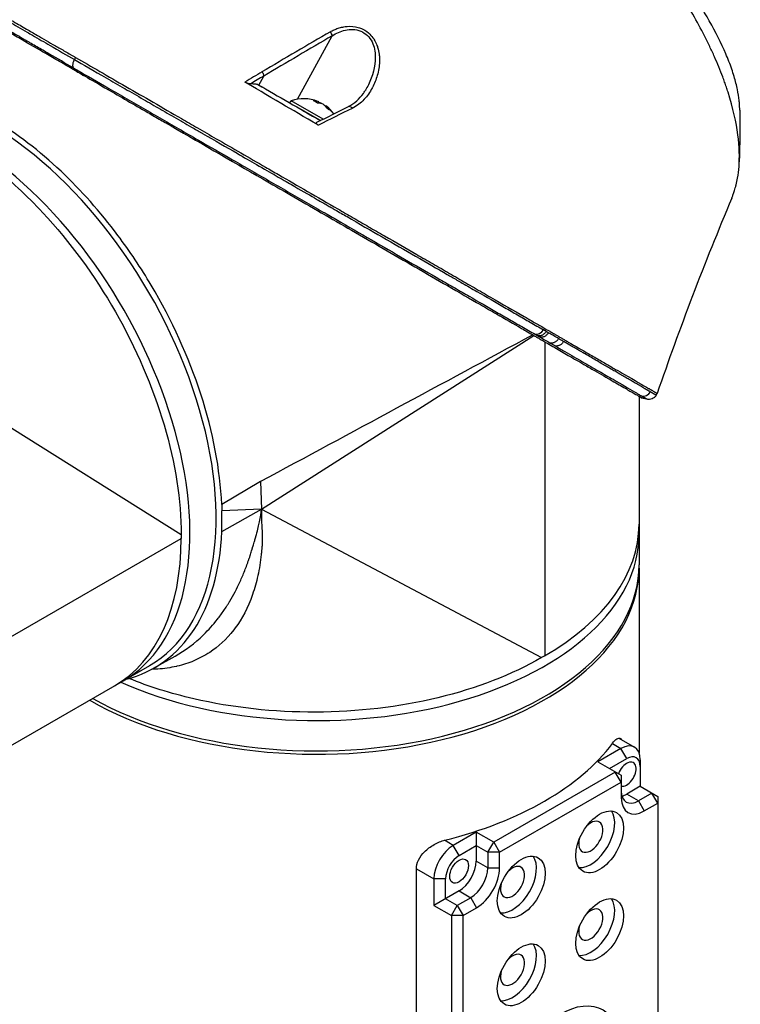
# Model space of a CAD drawing. Header units: millimetres. Extents: x 0 to 4378, y 0 to 2376.
# Tile 321 of 324: x 2673 to 2760, y 1791 to 1911. Entities that reach past the tile are written whole.
import ezdxf

# ---------------------------------------------------------------- set-up
doc = ezdxf.new("R2010")
doc.units = ezdxf.units.MM
doc.header["$LTSCALE"] = 0.2
doc.layers.add('01_Object Line', color=4, linetype='Continuous')

# ---------------------------------------------------------------- blocks, each defined once
blk = doc.blocks.new('A$C7c2cc22e_1')
for p, q in [((196.2, 866.93), (200.41, 874.59)), ((203.97, 875.11), (203.97, 875.11)), ((169.36, 871.98), (169.21, 871.73)), ((191.54, 868.64), (192.14, 869.72)), ((191.42, 868.71), (192.22, 868.24)), ((195.3, 866.47), (195.45, 866.73)), ((199.3, 864.51), (195.45, 866.73)), ((198.98, 864.34), (196.38, 865.84)), ((198.69, 866.44), (198.79, 866.62)), ((199.13, 866.38), (199.15, 866.41)), ((199.63, 866.05), (199.66, 866.11)), ((202.38, 866.05), (202.38, 866.05)), ((196.99, 865.49), (196.99, 865.49)), ((196.99, 865.49), (196.99, 865.49)), ((191.84, 817.36), (224.79, 838.36)), ((226.12, 837.59), (226.12, 799.61)), ((182.14, 814.24), (149.63, 834.63)), ((216.51, 834.02), (216.51, 834.02)), ((216.52, 834.03), (216.52, 834.03)), ((216.54, 834.04), (216.54, 834.04)), ((239.6, 831.12), (239.74, 831.35)), ((209.19, 830.08), (209.19, 830.08)), ((237.54, 831), (237.54, 810.63)), ((191.73, 820.68), (187.04, 817.93)), ((191.73, 820.68), (191.84, 817.36)), ((187.04, 817.93), (187.06, 817.16)), ((187.06, 814.64), (191.84, 817.36)), ((191.84, 817.36), (187.06, 817.16)), ((187.06, 814.64), (187.06, 817.16)), ((191.84, 817.36), (225.75, 799.39)), ((149.24, 794.82), (182.14, 813.81)), ((182.14, 814.24), (182.14, 813.81)), ((237.54, 810.22), (237.54, 787.89)), ((178.79, 798.1), (181.42, 799.58)), ((226.12, 799.61), (225.75, 799.39)), ((178.3, 798.41), (160.66, 788.23)), ((235.11, 789.65), (237, 788.56)), ((235.35, 788.4), (232.55, 786.79)), ((234.31, 789), (235.35, 788.4)), ((236.05, 787.18), (235.35, 788.4)), ((233.97, 785.97), (236.05, 787.18)), ((232.55, 786.79), (235.38, 785.16)), ((237.68, 787.05), (237.68, 783.83)), ((234.67, 785.56), (219.97, 777.07)), ((235.38, 784.34), (234.67, 785.56)), ((235.38, 785.16), (235.38, 782.46)), ((220.67, 775.85), (235.38, 784.34)), ((237.68, 783.83), (236.05, 782.89)), ((237.68, 783.83), (239.8, 782.6)), ((237.47, 782.07), (236.05, 782.89)), ((239.09, 783.01), (237.47, 782.07)), ((239.8, 781.79), (239.09, 783.01)), ((239.8, 782.6), (239.8, 748.72)), ((237.47, 782.07), (238.17, 780.85)), ((238.17, 780.85), (239.8, 781.79)), ((217.85, 778.3), (215.05, 776.68)), ((219.97, 777.07), (217.85, 778.3)), ((217.85, 778.3), (217.85, 774.79)), ((215.05, 776.68), (213.99, 777.3)), ((215.76, 775.46), (215.05, 776.68)), ((215.76, 775.46), (217.85, 776.66)), ((217.85, 776.66), (219.26, 775.85)), ((219.26, 775.85), (219.97, 777.07)), ((219.97, 777.07), (220.67, 775.85)), ((220.67, 775.85), (219.26, 775.85)), ((219.26, 775.85), (219.26, 773.97)), ((220.67, 773.97), (220.67, 775.85)), ((219.26, 773.97), (217.85, 774.79)), ((210.6, 773.87), (212.72, 772.64)), ((210.6, 734.31), (210.6, 773.83)), ((219.26, 773.97), (220.67, 773.97)), ((214.13, 772.64), (212.72, 772.64)), ((212.72, 772.64), (212.72, 769.42)), ((214.13, 770.23), (214.13, 772.64)), ((215.76, 771.17), (212.72, 769.42)), ((215.76, 771.17), (217.17, 770.36)), ((212.72, 769.42), (214.84, 768.19)), ((215.55, 769.42), (214.13, 770.23)), ((214.84, 768.19), (215.55, 769.42)), ((217.17, 770.36), (215.55, 769.42)), ((215.55, 769.42), (216.25, 768.19)), ((217.17, 770.36), (217.88, 769.13)), ((216.25, 768.19), (214.84, 768.19)), ((214.84, 768.19), (214.84, 735.12)), ((216.25, 768.19), (217.88, 769.13)), ((216.25, 735.12), (216.25, 768.19))]:
    blk.add_line(p, q)
for start, end in [(67.9855, 109.7607), (36.5242, 52.0145)]:
    blk.add_arc((196.98, 862.47), 4.52, start, end)
for centre, major_axis, ratio, start_param, end_param in [((211.27, -329.77), (678.52, 1280.58), 0.58036, 0.750947, 0.759176), ((206.26, -330.59), (685.93, 1281.23), 0.577163, 0.753645, 0.761848), ((211.26, -335.93), (682.16, 1287.15), 0.580301, 0.759225, 0.761263), ((206.32, -336.27), (689.17, 1287.29), 0.577163, 0.761844, 0.763406), ((196.85, 865.57), (-32.31, 18.65), 0.000022, 1.401729, 1.636771), ((196.72, 862.62), (2.25, 3.9), 0.57735, 0.080554, 0.3277), ((196.26, 862.89), (2.14, 3.71), 0.816497, 6.1984, 6.367971), ((197.24, 862.33), (2.25, 3.9), 0.57735, 0.080554, 0.3277), ((196.8, 862.58), (2.25, 3.9), 0.816497, 0.080554, 0.114044), ((161.29, 91.98), (-485.44, -793.31), 0.582463, 3.889647, 3.895732), ((197.16, 862.37), (2.25, 3.9), 0.816497, 0.080554, 0.195507), ((196.72, 862.62), (2.25, 3.9), 0.57735, 6.169141, 6.202632), ((196.8, 862.58), (2.25, 3.9), 0.816497, 5.955485, 6.202632), ((197.16, 862.37), (2.25, 3.9), 0.816497, 5.955485, 6.202632), ((198.01, 861.88), (2.14, 3.71), 0.57735, 6.1984, 6.367971), ((190.06, 850.23), (17.88, -30.96), 0.57735, 1.774055, 1.774076), ((198.29, 864.74), (-2.21, 1.27), 0.000022, 5.341257, 5.447657), ((198.29, 864.74), (-2.21, 1.27), 0.000022, 0.859657, 1.889101), ((158.8, 832.19), (19.5, -33.77), 0.57735, 0, 2.339416), ((155.62, 830.35), (19.5, -33.77), 0.57735, 0, 2.223644), ((225.26, 839.44), (-0.499, -0.867), 0.80827, 0.256115, 1.56999), ((219.68, 867.34), (-17.71, 30.68), 0.57735, 2.457593, 2.457595), ((212.11, 830.04), (-1.27, 2.2), 0.57735, 5.28831, 5.288393), ((210.56, 862.07), (17.65, -30.58), 0.57735, 5.589188, 5.589195), ((238.07, 832.02), (-0.506, -0.862), 0.986461, 0.298059, 1.577789), ((209.46, 830.36), (0.474, 0.515), 0.389271, 5.2089, 5.209486), ((208.84, 826.94), (2.78, -4.82), 0.57735, 2.040228, 2.040267), ((187.93, 849.01), (-16.09, 27.88), 0.57735, 3.714306, 3.714316), ((175.42, 841.78), (16.74, -29), 0.57735, 0.649241, 0.649245), ((175.42, 841.78), (17.5, -30.31), 0.57735, 0.702575, 0.702579), ((196.96, 823.42), (0.4, -0.693), 0.578031, 4.605956, 4.606013), ((175.77, 841.98), (-14.54, 25.18), 0.57735, 3.562488, 3.56249), ((175.42, 841.78), (14.79, -25.61), 0.57735, 0.456595, 0.456596), ((159.16, 832.39), (19.76, -34.22), 0.57735, 6.121179, 7.017951), ((198.54, 815.53), (39, 0), 0.57735, 5.497787, 6.283185), ((154.56, 829.74), (19.5, -33.77), 0.57735, 0, 0.785398), ((198.54, 814.3), (39, 0), 0.57735, 4.059541, 6.283185), ((198.54, 810.22), (39, 0), 0.57735, 3.930948, 6.292251), ((198.54, 810.63), (39, 0), 0.57735, 3.943769, 6.283185), ((198.54, 819.2), (25.5, 0), 0.57735, 4.373896, 4.373901), ((198.54, 819.2), (-24.25, 0), 0.57735, 1.227877, 1.22788), ((198.54, 819.2), (26.7, 0), 0.57735, 4.376321, 4.376325), ((198.54, 818.51), (25.5, 0), 0.57735, 4.360679, 4.360683), ((198.54, 815.53), (35.95, 0), 0.57735, 4.146838, 4.146856), ((198.54, 815.53), (-35.75, 0), 0.57735, 1.01204, 1.012056), ((198.54, 797.97), (39, 0), 0.57735, 5.120985, 5.874589), ((235.35, 785.71), (1.65, 2.86), 0.57735, 5.497787, 7.068583), ((236.05, 785.3), (1.15, 1.99), 0.57735, 5.497787, 7.068583), ((236.05, 785.3), (0.8, 1.39), 0.57735, 3.29128, 8.145349), ((237.47, 784.48), (-1.47, -2.55), 0.57735, 5.497787, 7.068583), ((238.17, 784.07), (-1.97, -3.42), 0.57735, 5.497787, 7.068583), ((236.05, 785.3), (1.47, 2.55), 0.57735, 3.641557, 3.926991), ((231.7, 777.73), (2.05, 3.55), 0.57735, 3.403266, 6.021512), ((231.7, 777.73), (1.03, 1.79), 0.57735, 1.982286, 7.442492), ((215.05, 773.99), (-1.65, -2.86), 0.57735, 3.926991, 5.497787), ((215.76, 773.58), (1.15, 1.99), 0.57735, 0.785398, 2.356194), ((222.23, 772.26), (2.05, 3.55), 0.57735, 3.403266, 6.021512), ((215.76, 773.58), (1.47, 2.55), 0.57735, 3.926991, 5.497787), ((222.23, 772.26), (1.03, 1.79), 0.57735, 1.982286, 7.442492), ((217.17, 772.77), (-1.47, -2.55), 0.57735, 0.785398, 2.356194), ((217.88, 772.36), (1.97, 3.42), 0.57735, 3.926991, 5.497787), ((231.7, 767.11), (2.05, 3.55), 0.57735, 3.403266, 6.021512), ((231.7, 767.11), (1.03, 1.79), 0.57735, 1.982286, 7.442492), ((222.23, 761.64), (2.05, 3.55), 0.57735, 3.403266, 6.021512), ((222.23, 761.64), (1.03, 1.79), 0.57735, 1.982286, 7.442492)]:
    blk.add_ellipse(centre, major_axis=major_axis, ratio=ratio, start_param=start_param, end_param=end_param)
for centre, major_axis in [((232.77, 777.11), (-2.05, -3.55)), ((215.76, 773.58), (-0.8, -1.39)), ((223.29, 771.64), (-2.05, -3.55)), ((232.77, 766.5), (-2.05, -3.55)), ((223.29, 761.03), (-2.05, -3.55)), ((228.03, 747.84), (-5.17, -8.96))]:
    blk.add_ellipse(centre, major_axis=major_axis, ratio=0.57735)
for points, knots in [([(248.76, 854.96), (248.76, 854.96), (248.76, 854.97), (248.81, 855.09), (248.86, 855.22), (248.95, 855.47), (249, 855.61), (249.11, 855.94), (249.18, 856.14), (249.25, 856.42), (249.27, 856.49), (249.35, 856.82), (249.41, 857.1), (249.54, 857.83), (249.6, 858.3), (249.79, 860.95), (249.55, 863.88), (248.24, 867.98), (248.18, 868.18), (248.04, 868.59), (247.97, 868.8), (247.82, 869.2), (247.75, 869.41), (247.37, 870.41), (247.04, 871.23), (246.49, 872.47), (246.29, 872.89), (245.28, 875.02), (244.34, 876.75), (243.02, 878.93), (242.76, 879.36), (240.25, 883.29), (237.62, 886.71), (232.93, 891.83), (231.05, 893.68), (228.18, 896.22), (227.22, 897.02), (225.29, 898.52), (224.31, 899.24), (223.35, 899.88)], [0.717541, 0.717541, 0.717541, 0.717541, 0.718212, 0.718212, 0.74576, 0.74576, 0.776284, 0.776284, 0.820204, 0.820204, 0.834927, 0.834927, 0.896521, 0.896521, 0.995652, 0.995652, 1.428405, 1.428405, 1.450296, 1.450296, 1.471663, 1.471663, 1.492327, 1.492327, 1.574835, 1.574835, 1.616316, 1.616316, 1.784634, 1.784634, 1.826029, 1.826029, 2.164003, 2.164003, 2.373598, 2.373598, 2.479923, 2.479923, 2.586935, 2.586935, 2.586935, 2.586935]), ([(249.72, 865.6), (249.72, 865.74), (249.72, 865.87), (249.7, 866.17), (249.69, 866.34), (249.67, 866.6), (249.66, 866.69), (249.6, 867.2), (249.53, 867.65), (249.39, 868.34), (249.33, 868.59), (249.2, 869.12), (249.12, 869.4), (248.95, 869.97), (248.86, 870.27), (248.65, 870.87), (248.54, 871.18), (248.3, 871.8), (248.17, 872.11), (247.49, 873.7), (246.82, 875.04), (245.86, 876.73), (245.67, 877.06), (245.07, 878.07), (244.64, 878.76), (243.72, 880.16), (243.24, 880.86), (242.49, 881.91), (242.23, 882.26), (241.72, 882.95), (241.45, 883.29), (240.93, 883.97), (240.65, 884.31), (240.1, 885), (239.82, 885.34), (239.41, 885.84), (239.27, 885.99), (237.04, 888.61), (234.75, 890.97), (232.1, 893.39), (231.8, 893.65), (230.99, 894.37), (230.47, 894.81), (229.16, 895.88), (228.38, 896.5), (227.21, 897.37), (226.82, 897.66), (226.05, 898.21), (225.66, 898.47), (225.27, 898.73)], [1.308609, 1.308609, 1.308609, 1.308609, 1.384705, 1.384705, 1.477831, 1.477831, 1.526561, 1.526561, 1.759973, 1.759973, 1.890971, 1.890971, 2.029156, 2.029156, 2.171186, 2.171186, 2.316283, 2.316283, 2.460898, 2.460898, 3.049329, 3.049329, 3.189055, 3.189055, 3.478614, 3.478614, 3.769885, 3.769885, 3.913253, 3.913253, 4.056001, 4.056001, 4.19686, 4.19686, 4.341119, 4.341119, 4.411312, 4.411312, 5.498875, 5.498875, 5.634552, 5.634552, 5.872375, 5.872375, 6.229939, 6.229939, 6.408513, 6.408513, 6.587137, 6.587137, 6.587137, 6.587137]), ([(161.46, 876.54), (161.6, 876.46), (161.75, 876.37), (162.37, 876.01), (162.89, 875.72), (163.85, 875.16), (164.28, 874.91), (165.42, 874.25), (166.14, 873.83), (167.3, 873.16), (167.7, 872.94), (168.31, 872.58), (168.52, 872.46), (168.83, 872.28), (168.93, 872.22), (169.09, 872.13), (169.14, 872.1), (169.22, 872.06), (169.25, 872.04), (169.3, 872.01), (169.33, 871.99), (169.36, 871.98)], [-1.389394, -1.389394, -1.389394, -1.389394, -1.28633, -1.28633, -0.964845, -0.964845, -0.723574, -0.723574, -0.36177, -0.36177, -0.180858, -0.180858, -0.090444, -0.090444, -0.045229, -0.045229, -0.022617, -0.022617, -0.011309, -0.011309, -0.000001, -0.000001, -0.000001, -0.000001]), ([(169.22, 870.44), (168.6, 870.8), (168, 871.15), (166.84, 871.81), (166.29, 872.13), (164.7, 873.05), (163.75, 873.6), (162.34, 874.42), (161.82, 874.71), (161.09, 875.13), (160.84, 875.28), (160.34, 875.57), (160.09, 875.71), (159.65, 875.97), (159.45, 876.08), (159.26, 876.19)], [0, 0, 0, 0, 0.264332, 0.264332, 0.528758, 0.528758, 1.056139, 1.056139, 1.406505, 1.406505, 1.606603, 1.606603, 1.835356, 1.835356, 2.053692, 2.053692, 2.053692, 2.053692]), ([(169.07, 870.72), (168.12, 871.27), (167.15, 871.83), (166.21, 872.37), (166.18, 872.39), (166.15, 872.4), (166.12, 872.42), (165.64, 872.7), (165.16, 872.98), (164.69, 873.25), (164.45, 873.39), (164.22, 873.52), (163.99, 873.65), (163.87, 873.72), (163.76, 873.79), (163.65, 873.85), (163.59, 873.88), (163.54, 873.91), (163.49, 873.94), (163.48, 873.95), (163.48, 873.95), (163.48, 873.95), (163.42, 873.98), (163.34, 874.03), (163.31, 874.05), (162.81, 874.34), (162.19, 874.7), (161.52, 875.08), (161.19, 875.27), (160.85, 875.47), (160.51, 875.67), (160.41, 875.73), (160.31, 875.78), (160.21, 875.84)], [0.0000259, 0.0000259, 0.0000259, 0.0000259, 0.0607503, 0.0607503, 0.0607503, 0.0625, 0.0625, 0.0625, 0.09375, 0.09375, 0.09375, 0.109375, 0.109375, 0.109375, 0.1171875, 0.1171875, 0.1171875, 0.1209386, 0.1209386, 0.1209386, 0.1210938, 0.1210938, 0.1210938, 0.125, 0.125, 0.125, 0.1875, 0.1875, 0.1875, 0.21875, 0.21875, 0.21875, 0.2276863, 0.2276863, 0.2276863, 0.2276863]), ([(161.32, 876.29), (162, 875.9), (162.74, 875.47), (163.49, 875.03), (163.7, 874.91), (163.92, 874.79), (164.13, 874.66), (164.84, 874.25), (165.57, 873.83), (166.28, 873.42), (167.3, 872.83), (168.3, 872.25), (169.21, 871.73)], [0.8046321, 0.8046321, 0.8046321, 0.8046321, 0.8597114, 0.8597114, 0.8597114, 0.875, 0.875, 0.875, 0.9263298, 0.9263298, 0.9263298, 0.9999663, 0.9999663, 0.9999663, 0.9999663]), ([(200.19, 875.08), (200.34, 875.17), (200.49, 875.24), (200.65, 875.31), (200.8, 875.39), (200.93, 875.44), (201.12, 875.5), (201.31, 875.56), (201.49, 875.61), (201.68, 875.65), (201.78, 875.67), (201.88, 875.69), (201.98, 875.7), (202.06, 875.71), (202.15, 875.72), (202.24, 875.73), (202.67, 875.76), (203.1, 875.73), (203.56, 875.6), (203.74, 875.55), (203.93, 875.48), (204.1, 875.4), (204.47, 875.22), (204.74, 875), (204.97, 874.78), (205.14, 874.61), (205.31, 874.41), (205.44, 874.22), (205.46, 874.18), (205.48, 874.15), (205.5, 874.11), (205.56, 874.03), (205.61, 873.93), (205.66, 873.84), (205.69, 873.79), (205.71, 873.73), (205.73, 873.68), (205.8, 873.53), (205.87, 873.34), (205.91, 873.2), (206, 872.93), (206.06, 872.65), (206.09, 872.36), (206.11, 872.21), (206.13, 872.05), (206.13, 871.89), (206.14, 871.73), (206.14, 871.58), (206.13, 871.45), (206.11, 870.91), (206.02, 870.34), (205.87, 869.81), (205.72, 869.29), (205.54, 868.81), (205.28, 868.32), (205.27, 868.3), (205.26, 868.29), (205.25, 868.27), (205.11, 868.02), (204.96, 867.78), (204.8, 867.55), (204.64, 867.32), (204.48, 867.13), (204.28, 866.91), (204.27, 866.9), (204.26, 866.89), (204.25, 866.88), (204.05, 866.67), (203.86, 866.49), (203.62, 866.31), (203.61, 866.3), (203.6, 866.29), (203.58, 866.28), (203.35, 866.11), (203.14, 865.98), (202.81, 865.81)], [0, 0, 0, 0, 0.03125, 0.03125, 0.03125, 0.0625, 0.0625, 0.0625, 0.09375, 0.09375, 0.09375, 0.110985, 0.110985, 0.110985, 0.125, 0.125, 0.125, 0.1875, 0.1875, 0.1875, 0.213151, 0.213151, 0.213151, 0.266654, 0.266654, 0.266654, 0.305187, 0.305187, 0.305187, 0.3125, 0.3125, 0.3125, 0.332554, 0.332554, 0.332554, 0.34375, 0.34375, 0.34375, 0.375, 0.375, 0.375, 0.4375, 0.4375, 0.4375, 0.469225, 0.469225, 0.469225, 0.5, 0.5, 0.5, 0.625, 0.625, 0.625, 0.746043, 0.746043, 0.746043, 0.75, 0.75, 0.75, 0.8125, 0.8125, 0.8125, 0.875, 0.875, 0.875, 0.877935, 0.877935, 0.877935, 0.9375, 0.9375, 0.9375, 0.940676, 0.940676, 0.940676, 1, 1, 1, 1]), ([(200.41, 874.59), (200.89, 874.9), (201.41, 875.15), (202.6, 875.41), (203.26, 875.4), (204.46, 874.91), (204.95, 874.42), (205.51, 873.29), (205.61, 872.67), (205.64, 870.86), (205.31, 869.7), (204.68, 868.43), (204.56, 868.22), (204.44, 868.02)], [0, 0, 0, 0, 0.125, 0.125, 0.25, 0.25, 0.375, 0.375, 0.5, 0.5, 0.75, 0.75, 0.8020316, 0.8020316, 0.8020316, 0.8020316]), ([(169.21, 871.72), (169.19, 871.68), (169.16, 871.64), (169.14, 871.59), (169.12, 871.55), (169.1, 871.5), (169.09, 871.46), (169.07, 871.41), (169.05, 871.36), (169.04, 871.31), (169.03, 871.27), (169.02, 871.22), (169.01, 871.17), (169.01, 871.13), (169.01, 871.08), (169, 871.04), (169, 871), (169.01, 870.95), (169.01, 870.92), (169.02, 870.88), (169.03, 870.84), (169.04, 870.81), (169.05, 870.77), (169.06, 870.74), (169.07, 870.72)], [0, 0, 0, 0, 0.125, 0.125, 0.125, 0.25, 0.25, 0.25, 0.375, 0.375, 0.375, 0.5, 0.5, 0.5, 0.625, 0.625, 0.625, 0.75, 0.75, 0.75, 0.875, 0.875, 0.875, 1, 1, 1, 1]), ([(169.21, 871.72), (170.26, 871.12), (171.54, 870.38), (173.08, 869.49), (173.77, 869.1), (174.51, 868.67), (175.29, 868.22), (175.31, 868.21), (175.33, 868.2), (175.34, 868.19), (176.05, 867.78), (176.79, 867.35), (177.58, 866.9), (178.24, 866.52), (178.92, 866.13), (179.64, 865.71), (179.73, 865.66), (179.82, 865.61), (179.92, 865.55), (180.61, 865.15), (181.34, 864.74), (182.09, 864.3), (182.15, 864.27), (182.22, 864.23), (182.29, 864.19), (182.65, 863.98), (183.01, 863.77), (183.38, 863.56), (183.6, 863.43), (183.82, 863.31), (184.04, 863.18), (184.15, 863.11), (184.27, 863.05), (184.38, 862.98), (184.48, 862.93), (184.56, 862.88), (184.68, 862.81), (184.69, 862.8), (184.7, 862.8), (184.72, 862.79), (186.21, 861.93), (187.6, 861.13), (188.9, 860.38), (189.73, 859.9), (190.52, 859.45), (191.27, 859.02), (192.12, 858.53), (192.91, 858.07), (193.65, 857.65), (194.3, 857.27), (194.91, 856.92), (195.48, 856.59), (196.56, 855.97), (197.49, 855.44), (198.27, 854.99), (198.44, 854.89), (198.61, 854.79), (198.77, 854.7), (199.2, 854.45), (199.59, 854.23), (199.92, 854.04), (200.08, 853.94), (200.24, 853.85), (200.37, 853.77), (200.42, 853.75), (200.46, 853.72), (200.5, 853.7), (200.53, 853.69), (200.55, 853.67), (200.57, 853.66), (200.61, 853.64), (200.64, 853.62), (200.67, 853.6), (200.68, 853.6), (200.7, 853.59), (200.71, 853.58), (200.71, 853.58), (200.72, 853.58), (200.72, 853.58), (200.72, 853.57), (200.72, 853.57), (200.72, 853.57), (200.73, 853.57), (200.74, 853.56), (200.75, 853.55), (201.24, 853.27), (201.73, 852.99), (202.21, 852.72), (203.68, 851.87), (205.1, 851.05), (206.46, 850.27), (207.86, 849.46), (209.21, 848.68), (210.5, 847.94), (211.83, 847.17), (213.11, 846.44), (214.32, 845.74), (214.72, 845.51), (215.12, 845.28), (215.51, 845.06), (215.72, 844.93), (215.93, 844.81), (216.14, 844.69), (216.75, 844.34), (217.33, 844), (217.91, 843.68), (219.09, 843), (220.2, 842.35), (221.25, 841.75), (221.8, 841.43), (222.32, 841.13), (222.83, 840.84), (223.35, 840.54), (223.86, 840.25), (224.35, 839.96), (224.91, 839.64), (225.44, 839.34), (225.96, 839.04)], [0.0000003, 0.0000003, 0.0000003, 0.0000003, 0.0859853, 0.0859853, 0.0859853, 0.1241981, 0.1241981, 0.1241981, 0.125, 0.125, 0.125, 0.1589987, 0.1589987, 0.1589987, 0.1875, 0.1875, 0.1875, 0.1911709, 0.1911709, 0.1911709, 0.21875, 0.21875, 0.21875, 0.2212271, 0.2212271, 0.2212271, 0.234375, 0.234375, 0.234375, 0.2421875, 0.2421875, 0.2421875, 0.2460938, 0.2460938, 0.2460938, 0.2496161, 0.2496161, 0.2496161, 0.25, 0.25, 0.25, 0.2912742, 0.2912742, 0.2912742, 0.3179228, 0.3179228, 0.3179228, 0.3481944, 0.3481944, 0.3481944, 0.375, 0.375, 0.375, 0.4261619, 0.4261619, 0.4261619, 0.4375, 0.4375, 0.4375, 0.46875, 0.46875, 0.46875, 0.484375, 0.484375, 0.484375, 0.4893023, 0.4893023, 0.4893023, 0.4921875, 0.4921875, 0.4921875, 0.4960938, 0.4960938, 0.4960938, 0.4980469, 0.4980469, 0.4980469, 0.4986572, 0.4986572, 0.4986572, 0.4992676, 0.4992676, 0.4992676, 0.5, 0.5, 0.5, 0.5215625, 0.5215625, 0.5215625, 0.5877727, 0.5877727, 0.5877727, 0.656049, 0.656049, 0.656049, 0.7265974, 0.7265974, 0.7265974, 0.75, 0.75, 0.75, 0.7627993, 0.7627993, 0.7627993, 0.7996666, 0.7996666, 0.7996666, 0.8755356, 0.8755356, 0.8755356, 0.9146293, 0.9146293, 0.9146293, 0.9545641, 0.9545641, 0.9545641, 1, 1, 1, 1]), ([(169.36, 871.98), (170.3, 871.44), (171.28, 870.87), (173.32, 869.69), (174.37, 869.08), (177.62, 867.21), (179.87, 865.91), (182.82, 864.21), (183.47, 863.83), (184.88, 863.02), (185.63, 862.58), (188.38, 861), (190.37, 859.85), (192.86, 858.41), (193.38, 858.11), (195.08, 857.13), (196.26, 856.45), (198.66, 855.06), (199.88, 854.36), (201.71, 853.3), (202.33, 852.94), (203.57, 852.23), (204.2, 851.86), (205.47, 851.13), (206.1, 850.76), (208.07, 849.63), (209.38, 848.87), (211.32, 847.75), (211.97, 847.38), (213.29, 846.62), (213.95, 846.24), (215.27, 845.47), (215.94, 845.09), (216.92, 844.52), (217.25, 844.33), (218.26, 843.74), (218.93, 843.36), (221, 842.16), (222.35, 841.38), (223.95, 840.46), (224.26, 840.28), (224.97, 839.87), (225.37, 839.64), (226.02, 839.27), (226.25, 839.13), (226.56, 838.95), (226.61, 838.93), (226.7, 838.87), (226.75, 838.84), (226.98, 838.71), (227.12, 838.63), (227.37, 838.49), (227.44, 838.45), (227.64, 838.33), (227.75, 838.27), (227.96, 838.14), (228.07, 838.08), (228.25, 837.98), (228.32, 837.94), (228.45, 837.86), (228.51, 837.83), (228.65, 837.75), (228.72, 837.71), (228.86, 837.63), (228.92, 837.59), (229.84, 837.06), (230.67, 836.58), (231.94, 835.85), (232.41, 835.57), (233.31, 835.06), (233.73, 834.81), (234.33, 834.47), (234.52, 834.36), (235.07, 834.04), (235.43, 833.84), (237.02, 832.92), (238.01, 832.34), (238.73, 831.93), (238.77, 831.91), (238.84, 831.87), (238.87, 831.85), (238.94, 831.81), (238.97, 831.79), (239.02, 831.76), (239.05, 831.74), (239.19, 831.66), (239.29, 831.6), (239.41, 831.54), (239.43, 831.52), (239.47, 831.5), (239.49, 831.49), (239.53, 831.47), (239.55, 831.46), (239.58, 831.44), (239.6, 831.43), (239.63, 831.41), (239.65, 831.4), (239.68, 831.38), (239.69, 831.37), (239.7, 831.37), (239.71, 831.36), (239.72, 831.36), (239.72, 831.36), (239.73, 831.35), (239.73, 831.35), (239.74, 831.35), (239.74, 831.35), (239.74, 831.35)], [-21.001083, -21.001083, -21.001083, -21.001083, -20.328863, -20.328863, -19.655828, -19.655828, -18.308332, -18.308332, -17.924512, -17.924512, -17.485993, -17.485993, -16.316696, -16.316696, -16.006668, -16.006668, -15.296307, -15.296307, -14.534305, -14.534305, -14.139555, -14.139555, -13.730091, -13.730091, -13.30546, -13.30546, -12.401825, -12.401825, -11.929878, -11.929878, -11.437802, -11.437802, -10.9252, -10.9252, -10.663362, -10.663362, -10.117833, -10.117833, -8.934625, -8.934625, -8.645977, -8.645977, -8.260408, -8.260408, -8.006475, -8.006475, -7.961161, -7.961161, -7.91407, -7.91407, -7.778509, -7.778509, -7.724161, -7.724161, -7.666804, -7.666804, -7.602838, -7.602838, -7.565627, -7.565627, -7.532521, -7.532521, -7.488032, -7.488032, -7.450837, -7.450837, -6.924212, -6.924212, -6.587553, -6.587553, -6.265466, -6.265466, -6.109966, -6.109966, -5.79866, -5.79866, -4.627003, -4.627003, -4.564096, -4.564096, -4.501625, -4.501625, -4.439084, -4.439084, -4.389917, -4.389917, -4.135415, -4.135415, -4.06302, -4.06302, -4.00074, -4.00074, -3.938004, -3.938004, -3.858125, -3.858125, -3.782258, -3.782258, -3.697501, -3.697501, -3.658476, -3.658476, -3.601749, -3.601749, -3.53559, -3.53559, -3.48246, -3.48246, -3.48246, -3.48246]), ([(169.07, 870.72), (170.27, 870.03), (171.54, 869.29), (172.86, 868.53), (173.56, 868.12), (174.29, 867.71), (175.02, 867.28), (175.75, 866.86), (176.5, 866.43), (177.26, 866), (178.01, 865.56), (178.78, 865.12), (179.55, 864.68), (180.32, 864.23), (181.09, 863.78), (181.87, 863.33), (182.65, 862.89), (183.43, 862.43), (184.22, 861.98), (185.6, 861.19), (186.98, 860.39), (188.36, 859.6), (189.14, 859.14), (189.92, 858.7), (190.69, 858.25), (191.48, 857.8), (192.26, 857.35), (193.03, 856.9), (194.58, 856.01), (196.1, 855.14), (197.59, 854.28), (198.33, 853.85), (199.06, 853.42), (199.79, 853.01), (200.36, 852.68), (200.92, 852.36), (201.47, 852.04), (202.9, 851.21), (204.3, 850.4), (205.67, 849.62), (207.04, 848.83), (208.37, 848.06), (209.66, 847.31), (210.96, 846.57), (212.22, 845.84), (213.44, 845.14), (214.05, 844.79), (214.65, 844.44), (215.24, 844.1), (215.83, 843.76), (216.41, 843.42), (216.99, 843.09), (218.13, 842.43), (219.23, 841.8), (220.3, 841.18), (220.83, 840.88), (221.35, 840.58), (221.86, 840.28), (222.37, 839.99), (222.87, 839.7), (223.36, 839.42), (223.9, 839.11), (224.43, 838.8), (224.95, 838.5)], [0, 0, 0, 0, 0.0671031, 0.0671031, 0.0671031, 0.1029277, 0.1029277, 0.1029277, 0.1387919, 0.1387919, 0.1387919, 0.1747111, 0.1747111, 0.1747111, 0.2106779, 0.2106779, 0.2106779, 0.2467042, 0.2467042, 0.2467042, 0.3103939, 0.3103939, 0.3103939, 0.3465771, 0.3465771, 0.3465771, 0.383319, 0.383319, 0.383319, 0.4564224, 0.4564224, 0.4564224, 0.4927866, 0.4927866, 0.4927866, 0.5210907, 0.5210907, 0.5210907, 0.5939582, 0.5939582, 0.5939582, 0.6669229, 0.6669229, 0.6669229, 0.7399622, 0.7399622, 0.7399622, 0.7765034, 0.7765034, 0.7765034, 0.8130598, 0.8130598, 0.8130598, 0.886194, 0.886194, 0.886194, 0.9227702, 0.9227702, 0.9227702, 0.9593497, 0.9593497, 0.9593497, 1, 1, 1, 1]), ([(169.22, 870.44), (169.75, 870.14), (171.35, 869.21), (175.37, 866.89), (177.02, 865.94), (179.21, 864.67), (179.7, 864.39), (184.11, 861.85), (188.11, 859.53), (193.11, 856.65), (194.2, 856.02), (197.86, 853.91), (200.37, 852.46), (204.06, 850.33), (205.33, 849.59), (207.88, 848.12), (209.17, 847.38), (211.77, 845.87), (213.09, 845.11), (215.74, 843.58), (217.07, 842.81), (219.01, 841.7), (219.65, 841.32), (221.34, 840.35), (222.36, 839.76), (223.57, 839.07), (223.8, 838.93), (224.19, 838.71), (224.33, 838.62), (224.62, 838.45), (224.73, 838.39), (224.98, 838.25), (225.1, 838.18), (225.34, 838.04), (225.45, 837.98), (225.76, 837.8), (225.96, 837.68), (226.21, 837.54), (226.27, 837.5), (226.39, 837.43), (226.45, 837.4), (226.67, 837.27), (226.78, 837.21), (227.2, 836.97), (227.48, 836.81), (228.86, 836.01), (229.9, 835.41), (231.3, 834.6), (231.73, 834.35), (232.92, 833.66), (233.64, 833.25), (234.87, 832.54), (235.4, 832.24), (236.07, 831.85), (236.26, 831.74), (236.8, 831.43), (237.1, 831.25), (237.55, 830.99), (237.71, 830.9), (237.91, 830.79), (237.95, 830.76), (237.93, 830.77), (237.92, 830.78), (237.86, 830.81), (237.82, 830.84), (237.71, 830.9), (237.63, 830.94), (237.54, 831)], [-15.738203, -15.738203, -15.738203, -15.738203, -14.793481, -14.793481, -14.173934, -14.173934, -13.996984, -13.996984, -12.579476, -12.579476, -12.176243, -12.176243, -11.215253, -11.215253, -10.695697, -10.695697, -10.142358, -10.142358, -9.539575, -9.539575, -8.883963, -8.883963, -8.543526, -8.543526, -7.972636, -7.972636, -7.829924, -7.829924, -7.73886, -7.73886, -7.680875, -7.680875, -7.616244, -7.616244, -7.560081, -7.560081, -7.459116, -7.459116, -7.430908, -7.430908, -7.397967, -7.397967, -7.318024, -7.318024, -7.146824, -7.146824, -6.455961, -6.455961, -6.135134, -6.135134, -5.518203, -5.518203, -4.951279, -4.951279, -4.691225, -4.691225, -4.182012, -4.182012, -3.710062, -3.710062, -3.272291, -3.272291, -3.069642, -3.069642, -2.879581, -2.879581, -2.656561, -2.656561, -2.656561, -2.656561]), ([(190.55, 868.78), (190.45, 868.79), (190.35, 868.81), (190.17, 868.86), (190.09, 868.88), (190, 868.92), (189.96, 868.94), (189.91, 868.97), (189.88, 868.98), (189.85, 869)], [0, 0, 0, 0, 0.049407, 0.049407, 0.0845377, 0.0845377, 0.1006426, 0.1006426, 0.1144911, 0.1144911, 0.1144911, 0.1144911]), ([(198.74, 863.78), (197.05, 864.75), (195.51, 865.67), (192.5, 867.44), (190.95, 868.35), (189.85, 869)], [0.000003, 0.000003, 0.000003, 0.000003, 0.596138, 0.596138, 1.498187, 1.498187, 1.498187, 1.498187]), ([(191.42, 868.71), (191.27, 868.72), (191.13, 868.74), (190.84, 868.76), (190.7, 868.77), (190.55, 868.78)], [-0.1420846, -0.1420846, -0.1420846, -0.1420846, -0.071052, -0.071052, 0, 0, 0, 0]), ([(202.38, 866.05), (203.12, 866.42), (203.71, 866.97), (204.26, 867.74), (204.33, 867.85), (204.4, 867.96)], [0, 0, 0, 0, 0.3192859, 0.3192859, 0.3700281, 0.3700281, 0.3700281, 0.3700281]), ([(202.38, 866.05), (202.4, 866.06), (202.43, 866.07), (202.45, 866.07), (202.58, 866.07), (202.73, 865.94), (202.81, 865.81)], [0.3887261, 0.3887261, 0.3887261, 0.3887261, 0.4975483, 0.4975483, 0.4975483, 1, 1, 1, 1]), ([(187.04, 817.93), (186.86, 822.13), (186, 826.66), (183.05, 835.73), (181.02, 840.2), (177.27, 846.52), (175.92, 848.54), (172.35, 853.3), (170.04, 855.91), (164.98, 860.68), (162.25, 862.77), (159.51, 864.39)], [0.000001, 0.000001, 0.000001, 0.000001, 1.509107, 1.509107, 2.980726, 2.980726, 3.709428, 3.709428, 4.786993, 4.786993, 5.948512, 5.948512, 5.948512, 5.948512]), ([(198.74, 863.78), (198.73, 863.79), (198.71, 863.8), (198.67, 863.82), (198.66, 863.83), (198.61, 863.87), (198.59, 863.89), (198.55, 863.93), (198.53, 863.96), (198.5, 864), (198.49, 864.03), (198.5, 864.08), (198.51, 864.11), (198.55, 864.13), (198.55, 864.13), (198.55, 864.13)], [0.00000015, 0.00000015, 0.00000015, 0.00000015, 0.00611289, 0.00611289, 0.01218263, 0.01218263, 0.02278958, 0.02278958, 0.03513431, 0.03513431, 0.05083858, 0.05083858, 0.07078886, 0.07078886, 0.07133703, 0.07133703, 0.07133703, 0.07133703]), ([(159.36, 858.76), (161.43, 857.14), (163.46, 855.27), (168.68, 849.67), (171.67, 845.6), (176.7, 836.81), (178.7, 832.15), (181.43, 822.91), (182.14, 818.38), (182.14, 814.24)], [0.633852, 0.633852, 0.633852, 0.633852, 1.529963, 1.529963, 3.044033, 3.044033, 4.566466, 4.566466, 6.088612, 6.088612, 6.088612, 6.088612]), ([(224.95, 838.5), (224.96, 838.5), (224.97, 838.49), (224.98, 838.49), (225.08, 838.43), (225.19, 838.37), (225.29, 838.31)], [0, 0, 0, 0, 0.084771, 0.084771, 0.084771, 1, 1, 1, 1]), ([(226.3, 838.84), (226.27, 838.8), (226.24, 838.76), (226.21, 838.71), (226.18, 838.67), (226.14, 838.63), (226.1, 838.59), (226.06, 838.55), (226.02, 838.52), (225.98, 838.49), (225.94, 838.45), (225.89, 838.42), (225.84, 838.4), (225.8, 838.37), (225.75, 838.35), (225.7, 838.34), (225.65, 838.32), (225.6, 838.31), (225.56, 838.3), (225.51, 838.3), (225.46, 838.29), (225.42, 838.29), (225.37, 838.29), (225.33, 838.3), (225.29, 838.31)], [0, 0, 0, 0, 0.125, 0.125, 0.125, 0.25, 0.25, 0.25, 0.375, 0.375, 0.375, 0.5, 0.5, 0.5, 0.625, 0.625, 0.625, 0.75, 0.75, 0.75, 0.875, 0.875, 0.875, 1, 1, 1, 1]), ([(226.58, 838.68), (226.55, 838.64), (226.52, 838.59), (226.49, 838.55), (226.46, 838.51), (226.42, 838.47), (226.38, 838.43), (226.34, 838.39), (226.3, 838.36), (226.26, 838.32), (226.22, 838.29), (226.17, 838.26), (226.12, 838.24), (226.08, 838.21), (226.03, 838.19), (225.98, 838.18), (225.93, 838.16), (225.88, 838.15), (225.84, 838.14), (225.79, 838.13), (225.74, 838.13), (225.7, 838.13), (225.65, 838.13), (225.61, 838.14), (225.57, 838.15)], [0, 0, 0, 0, 0.125, 0.125, 0.125, 0.25, 0.25, 0.25, 0.375, 0.375, 0.375, 0.5, 0.5, 0.5, 0.625, 0.625, 0.625, 0.75, 0.75, 0.75, 0.875, 0.875, 0.875, 1, 1, 1, 1]), ([(227.81, 837.97), (227.6, 838.09), (227.4, 838.21), (227.19, 838.33), (226.99, 838.44), (226.78, 838.56), (226.58, 838.68)], [0, 0, 0, 0, 0.499983, 0.499983, 0.499983, 1, 1, 1, 1]), ([(225.57, 838.15), (225.77, 838.03), (225.98, 837.91), (226.18, 837.79), (226.38, 837.67), (226.59, 837.56), (226.79, 837.44)], [0, 0, 0, 0, 0.500049, 0.500049, 0.500049, 1, 1, 1, 1]), ([(227.81, 837.97), (227.78, 837.93), (227.75, 837.88), (227.72, 837.84), (227.69, 837.8), (227.65, 837.76), (227.61, 837.72), (227.57, 837.68), (227.53, 837.65), (227.49, 837.61), (227.45, 837.58), (227.4, 837.55), (227.36, 837.53), (227.31, 837.5), (227.26, 837.48), (227.21, 837.47), (227.16, 837.45), (227.11, 837.44), (227.06, 837.43), (227.02, 837.43), (226.97, 837.42), (226.92, 837.42), (226.88, 837.42), (226.84, 837.43), (226.79, 837.44)], [0, 0, 0, 0, 0.125, 0.125, 0.125, 0.25, 0.25, 0.25, 0.375, 0.375, 0.375, 0.496983, 0.496983, 0.496983, 0.625, 0.625, 0.625, 0.75, 0.75, 0.75, 0.875, 0.875, 0.875, 1, 1, 1, 1]), ([(228.41, 837.62), (228.39, 837.58), (228.36, 837.53), (228.33, 837.49), (228.3, 837.45), (228.26, 837.41), (228.22, 837.37), (228.18, 837.33), (228.14, 837.29), (228.1, 837.26), (228.05, 837.23), (228.01, 837.2), (227.96, 837.18), (227.91, 837.15), (227.86, 837.13), (227.82, 837.12), (227.77, 837.1), (227.72, 837.09), (227.67, 837.08), (227.62, 837.07), (227.58, 837.07), (227.53, 837.07), (227.48, 837.07), (227.44, 837.08), (227.4, 837.09)], [0, 0, 0, 0, 0.125, 0.125, 0.125, 0.25, 0.25, 0.25, 0.375, 0.375, 0.375, 0.5, 0.5, 0.5, 0.625, 0.625, 0.625, 0.75, 0.75, 0.75, 0.875, 0.875, 0.875, 1, 1, 1, 1]), ([(227.4, 837.09), (227.59, 836.98), (227.79, 836.86), (227.98, 836.75), (228.18, 836.64), (228.37, 836.53), (228.56, 836.42), (229.31, 835.98), (230.03, 835.57), (230.71, 835.17), (231.4, 834.77), (232.06, 834.39), (232.67, 834.04), (233.29, 833.68), (233.86, 833.35), (234.39, 833.05), (235.44, 832.44), (236.31, 831.93), (236.98, 831.54), (237.1, 831.47), (237.21, 831.41), (237.31, 831.35), (237.36, 831.32), (237.4, 831.3), (237.45, 831.27), (237.59, 831.19), (237.72, 831.11), (237.83, 831.04)], [0, 0, 0, 0, 0.037905, 0.037905, 0.037905, 0.076407, 0.076407, 0.076407, 0.228573, 0.228573, 0.228573, 0.383709, 0.383709, 0.383709, 0.538779, 0.538779, 0.538779, 0.846375, 0.846375, 0.846375, 0.899464, 0.899464, 0.899464, 0.923234, 0.923234, 0.923234, 1, 1, 1, 1]), ([(228.41, 837.62), (228.31, 837.68), (228.21, 837.74), (228.01, 837.85), (227.91, 837.91), (227.81, 837.97)], [0.000007, 0.000007, 0.000007, 0.000007, 0.4987592, 0.4987592, 1, 1, 1, 1]), ([(237.83, 831.04), (237.91, 831), (237.98, 830.96), (238.05, 830.92), (238.1, 830.89), (238.14, 830.86), (238.18, 830.84), (238.24, 830.81), (238.29, 830.78), (238.33, 830.75), (238.38, 830.73), (238.41, 830.7), (238.44, 830.69), (238.46, 830.68), (238.47, 830.67), (238.48, 830.67), (238.5, 830.65), (238.51, 830.65), (238.52, 830.64), (238.52, 830.64), (238.52, 830.64), (238.52, 830.64)], [0, 0, 0, 0, 0.038515, 0.038515, 0.038515, 0.0665662, 0.0665662, 0.0665662, 0.1051222, 0.1051222, 0.1051222, 0.1435792, 0.1435792, 0.1435792, 0.1627903, 0.1627903, 0.1627903, 0.1959954, 0.1959954, 0.1959954, 0.2193625, 0.2193625, 0.2193625, 0.2193625]), ([(239.6, 831.12), (239.55, 831.02), (239.48, 830.94), (239.32, 830.79), (239.22, 830.74), (239.03, 830.65), (238.92, 830.63), (238.77, 830.61), (238.73, 830.61), (238.62, 830.62), (238.57, 830.63), (238.52, 830.64)], [0, 0, 0, 0, 0.0326057, 0.0326057, 0.0646561, 0.0646561, 0.0966177, 0.0966177, 0.1115082, 0.1115082, 0.1301184, 0.1301184, 0.1301184, 0.1301184]), ([(191.84, 817.36), (191.84, 816.91), (191.85, 816.43), (191.87, 815.94), (191.87, 815.94), (191.87, 815.93), (191.87, 815.93), (191.87, 815.75), (191.88, 815.55), (191.89, 815.32), (191.9, 815.09), (191.92, 814.84), (191.93, 814.56), (191.93, 814.56), (191.93, 814.55), (191.93, 814.55), (191.94, 814.21), (191.95, 813.93), (191.95, 813.71), (191.95, 813.6), (191.95, 813.5), (191.94, 813.41), (191.94, 813.37), (191.94, 813.33), (191.94, 813.29), (191.94, 813.27), (191.94, 813.26), (191.94, 813.24), (191.94, 813.23), (191.94, 813.22), (191.94, 813.22), (191.94, 813.21), (191.94, 813.21), (191.94, 813.2), (191.94, 813.2), (191.94, 813.19), (191.94, 813.19), (191.94, 813.17), (191.93, 813.11), (191.93, 812.99), (191.92, 812.96), (191.92, 812.91), (191.92, 812.86), (191.91, 812.84), (191.91, 812.82), (191.91, 812.79), (191.91, 812.75), (191.9, 812.71), (191.9, 812.67), (191.9, 812.65), (191.9, 812.62), (191.9, 812.6), (191.89, 812.59), (191.89, 812.58), (191.89, 812.56), (191.89, 812.56), (191.89, 812.55), (191.89, 812.54), (191.89, 812.54), (191.89, 812.54), (191.89, 812.54), (191.89, 812.53), (191.89, 812.53), (191.89, 812.53), (191.88, 812.41), (191.87, 812.3), (191.86, 812.19), (191.85, 812.11), (191.84, 812.03), (191.83, 811.95), (191.83, 811.92), (191.83, 811.9), (191.83, 811.87), (191.73, 810.98), (191.59, 810.13), (191.41, 809.32), (191.24, 808.51), (191.02, 807.75), (190.77, 807.02), (190.77, 807.02), (190.77, 807.01), (190.77, 807.01), (190.21, 805.42), (189.5, 804.09), (188.69, 802.99), (188.63, 802.9), (188.56, 802.82), (188.5, 802.74), (187.62, 801.6), (186.63, 800.71), (185.6, 800.03), (185.6, 800.03), (185.59, 800.03), (185.59, 800.03), (184.98, 799.63), (184.34, 799.29), (183.67, 799), (183.02, 798.73), (182.34, 798.51), (181.63, 798.35), (181.61, 798.34), (181.59, 798.34), (181.57, 798.33), (181.21, 798.25), (180.85, 798.18), (180.46, 798.13), (180.09, 798.07), (179.7, 798.03), (179.3, 798.01), (179.29, 798.01), (179.28, 798.01), (179.26, 798), (179.25, 798), (179.25, 798), (179.24, 798), (179.06, 797.99), (178.84, 797.98), (178.57, 797.98)], [0, 0, 0, 0, 0.0310059, 0.0310059, 0.0310059, 0.03125, 0.03125, 0.03125, 0.046875, 0.046875, 0.046875, 0.0622559, 0.0622559, 0.0622559, 0.0625, 0.0625, 0.0625, 0.078125, 0.078125, 0.078125, 0.0859375, 0.0859375, 0.0859375, 0.0898438, 0.0898438, 0.0898438, 0.0917969, 0.0917969, 0.0917969, 0.0927734, 0.0927734, 0.0927734, 0.0932617, 0.0932617, 0.0932617, 0.09375, 0.09375, 0.09375, 0.1015625, 0.1015625, 0.1015625, 0.1043487, 0.1043487, 0.1043487, 0.1054688, 0.1054688, 0.1054688, 0.1074219, 0.1074219, 0.1074219, 0.1083984, 0.1083984, 0.1083984, 0.1088867, 0.1088867, 0.1088867, 0.1091309, 0.1091309, 0.1091309, 0.1092529, 0.1092529, 0.1092529, 0.109375, 0.109375, 0.109375, 0.1171875, 0.1171875, 0.1171875, 0.1230469, 0.1230469, 0.1230469, 0.125, 0.125, 0.125, 0.1875, 0.1875, 0.1875, 0.2495117, 0.2495117, 0.2495117, 0.25, 0.25, 0.25, 0.3661699, 0.3661699, 0.3661699, 0.375, 0.375, 0.375, 0.4995117, 0.4995117, 0.4995117, 0.5, 0.5, 0.5, 0.5625, 0.5625, 0.5625, 0.6230469, 0.6230469, 0.6230469, 0.625, 0.625, 0.625, 0.65625, 0.65625, 0.65625, 0.6865234, 0.6865234, 0.6865234, 0.6873779, 0.6873779, 0.6873779, 0.6884698, 0.6884698, 0.6884698, 0.711278, 0.711278, 0.711278, 0.711278]), ([(181.42, 799.58), (182.63, 800.26), (183.78, 801.12), (184.83, 802.14), (184.85, 802.16), (184.86, 802.17), (184.87, 802.18), (185.45, 802.75), (186, 803.36), (186.52, 804.03), (186.79, 804.37), (187.05, 804.72), (187.3, 805.09), (187.42, 805.27), (187.55, 805.45), (187.67, 805.64), (187.73, 805.74), (187.79, 805.83), (187.85, 805.93), (187.88, 805.98), (187.91, 806.03), (187.94, 806.08), (187.95, 806.1), (187.97, 806.12), (187.98, 806.15), (187.99, 806.16), (188, 806.17), (188, 806.19), (188.01, 806.2), (188.02, 806.21), (188.03, 806.22), (188.46, 806.95), (188.88, 807.74), (189.27, 808.59), (189.46, 809.02), (189.65, 809.46), (189.83, 809.91), (189.92, 810.14), (190.01, 810.37), (190.09, 810.61), (190.14, 810.72), (190.18, 810.84), (190.22, 810.96), (190.24, 811.02), (190.26, 811.08), (190.28, 811.14), (190.29, 811.17), (190.3, 811.2), (190.32, 811.23), (190.32, 811.26), (190.33, 811.29), (190.34, 811.32), (190.35, 811.33), (190.36, 811.36), (190.37, 811.38), (190.45, 811.63), (190.52, 811.84), (190.57, 812.03), (190.6, 812.12), (190.63, 812.21), (190.65, 812.29), (190.66, 812.32), (190.67, 812.35), (190.68, 812.38), (190.7, 812.46), (190.72, 812.53), (190.74, 812.58), (190.75, 812.62), (190.76, 812.65), (190.77, 812.68), (190.77, 812.69), (190.78, 812.71), (190.78, 812.72), (190.78, 812.72), (190.78, 812.73), (190.78, 812.73), (190.78, 812.74), (190.79, 812.74), (190.79, 812.74), (190.79, 812.75), (190.8, 812.77), (190.8, 812.79), (190.84, 812.93), (190.9, 813.12), (190.97, 813.34), (191.01, 813.47), (191.05, 813.61), (191.09, 813.76), (191.12, 813.84), (191.14, 813.92), (191.16, 814), (191.17, 814.04), (191.19, 814.08), (191.2, 814.13), (191.21, 814.15), (191.21, 814.17), (191.22, 814.19), (191.22, 814.2), (191.22, 814.21), (191.23, 814.22), (191.23, 814.23), (191.23, 814.25), (191.24, 814.26), (191.33, 814.59), (191.41, 814.88), (191.47, 815.14), (191.53, 815.4), (191.58, 815.62), (191.62, 815.8), (191.62, 815.81), (191.62, 815.81), (191.62, 815.81), (191.73, 816.36), (191.8, 816.88), (191.84, 817.36)], [0.5128426, 0.5128426, 0.5128426, 0.5128426, 0.625, 0.625, 0.625, 0.6264391, 0.6264391, 0.6264391, 0.6875, 0.6875, 0.6875, 0.71875, 0.71875, 0.71875, 0.734375, 0.734375, 0.734375, 0.7421875, 0.7421875, 0.7421875, 0.7460937, 0.7460937, 0.7460937, 0.7480469, 0.7480469, 0.7480469, 0.7490234, 0.7490234, 0.7490234, 0.75, 0.75, 0.75, 0.8125, 0.8125, 0.8125, 0.84375, 0.84375, 0.84375, 0.859375, 0.859375, 0.859375, 0.8671875, 0.8671875, 0.8671875, 0.8710937, 0.8710937, 0.8710937, 0.8730469, 0.8730469, 0.8730469, 0.8748779, 0.8748779, 0.8748779, 0.8757728, 0.8757728, 0.8757728, 0.885526, 0.885526, 0.885526, 0.890625, 0.890625, 0.890625, 0.8928443, 0.8928443, 0.8928443, 0.8984375, 0.8984375, 0.8984375, 0.9023437, 0.9023437, 0.9023437, 0.9042969, 0.9042969, 0.9042969, 0.9052734, 0.9052734, 0.9052734, 0.9060059, 0.9060059, 0.9060059, 0.9077457, 0.9077457, 0.9077457, 0.921875, 0.921875, 0.921875, 0.9296875, 0.9296875, 0.9296875, 0.9335937, 0.9335937, 0.9335937, 0.9355469, 0.9355469, 0.9355469, 0.9365234, 0.9365234, 0.9365234, 0.9370117, 0.9370117, 0.9370117, 0.9375, 0.9375, 0.9375, 0.953125, 0.953125, 0.953125, 0.9685059, 0.9685059, 0.9685059, 0.96875, 0.96875, 0.96875, 1, 1, 1, 1]), ([(225.75, 799.39), (222.16, 797.32), (217.89, 795.67), (208.52, 793.41), (203.48, 792.82), (193.35, 792.78), (188.34, 793.33), (180.88, 795.06), (178.24, 795.88), (175.81, 796.87)], [0, 0, 0, 0, 1.523476, 1.523476, 3.047005, 3.047005, 4.562156, 4.562156, 5.458689, 5.458689, 5.458689, 5.458689]), ([(234.33, 789.03), (234.51, 789.27), (234.7, 789.47), (235.03, 789.67), (235.18, 789.68), (235.34, 789.58), (235.38, 789.53), (235.41, 789.48)], [0.5201065, 0.5201065, 0.5201065, 0.5201065, 0.6584698, 0.6584698, 0.7968331, 0.7968331, 0.8498416, 0.8498416, 0.8498416, 0.8498416]), ([(210.6, 773.83), (210.6, 774.17), (210.69, 774.55), (211.04, 775.28), (211.3, 775.63), (211.91, 776.24), (212.3, 776.54), (213.16, 777.03), (213.61, 777.21), (214.04, 777.31)], [0, 0, 0, 0, 0.1260853, 0.1260853, 0.2521705, 0.2521705, 0.3905338, 0.3905338, 0.5288971, 0.5288971, 0.5288971, 0.5288971])]:
    blk.add_open_spline(points, degree=3, knots=knots)
for points in [[(200.41, 874.59), (200.41, 874.74), (200.31, 874.95), (200.19, 875.08)], [(169.07, 870.72), (169.12, 870.62), (169.17, 870.53), (169.22, 870.44)], [(191.91, 870.22), (192.04, 870.09), (192.13, 869.88), (192.14, 869.72)], [(204.44, 868.02), (204.43, 868), (204.42, 867.98), (204.41, 867.96)], [(198.55, 864.13), (199.83, 864.77), (201.1, 865.41), (202.38, 866.05)], [(196.99, 865.49), (196.92, 865.53), (196.86, 865.57), (196.8, 865.6)], [(249.72, 865.6), (249.75, 863.65), (249.74, 861.53), (249.67, 859.37)], [(248.76, 854.96), (245.46, 847.12), (242.42, 839.18), (239.74, 831.35)], [(224.67, 838.43), (213.7, 832.51), (202.72, 826.59), (191.73, 820.68)], [(225.29, 838.31), (225.38, 838.25), (225.47, 838.2), (225.57, 838.15)], [(226.58, 838.68), (226.48, 838.73), (226.39, 838.79), (226.3, 838.84)], [(226.79, 837.44), (227, 837.32), (227.2, 837.2), (227.4, 837.09)], [(238.52, 830.64), (238.33, 830.68), (238.14, 830.72), (237.94, 830.77)]]:
    blk.add_open_spline(points, degree=3)
for points, weights in [([(226.3, 838.84), (226.18, 838.91), (226.07, 838.97), (225.96, 839.04)], [1, 1.00000000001, 1.00000000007, 1]), ([(239.6, 831.12), (239.6, 831.12), (239.6, 831.12), (239.6, 831.12)], [0.999997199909, 0.999997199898, 0.999997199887, 0.999997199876])]:
    blk.add_rational_spline(points, weights, degree=3)
for points, weights, knots in [([(238.92, 831.52), (238.81, 831.59), (238.55, 831.74), (237.61, 832.29), (236.06, 833.19), (233.77, 834.52), (231.8, 835.66), (230.16, 836.61), (229.01, 837.28), (228.61, 837.5), (228.41, 837.62)], [0.999998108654, 0.999998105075, 0.999998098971, 0.999998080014, 0.999998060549, 0.999998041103, 0.999998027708, 0.999998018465, 0.999998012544, 0.999998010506, 0.999998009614], [0, 0, 0, 0, 0.0767447, 0.1535458, 0.461084, 0.6161941, 0.7713836, 0.9235868, 0.9620932, 1, 1, 1, 1]), ([(239.6, 831.12), (239.6, 831.12), (239.6, 831.12), (239.58, 831.13), (239.52, 831.17), (239.43, 831.22), (239.29, 831.3), (239.13, 831.4), (239, 831.48), (238.92, 831.52)], [0.999997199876, 0.99999719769, 0.999997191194, 0.99999718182, 0.999997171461, 0.999997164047, 0.99999715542, 0.99999714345, 0.999997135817, 0.999997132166], [0.7867357, 0.7867357, 0.7867357, 0.7867357, 0.8040049, 0.83721, 0.8564211, 0.8948782, 0.9334342, 0.9614854, 1, 1, 1, 1])]:
    blk.add_rational_spline(points, weights, degree=3, knots=knots)

msp = doc.modelspace()

# ---------------------------------------------------------------- block references
at = {"layer": '01_Object Line'}
msp.add_blockref('A$C7c2cc22e_1', (2510.212, 1034.021), dxfattribs=at)

doc.saveas('drawing.dxf')
